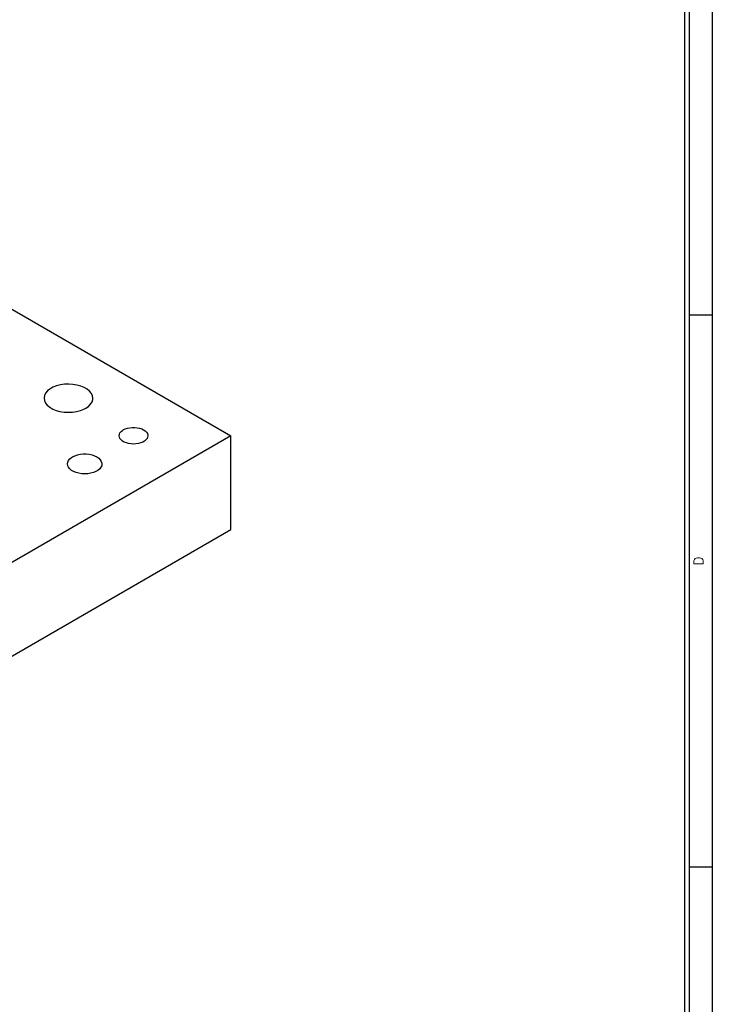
# Model space of a CAD drawing. Header units: inches. Extents: x 3 to 289, y 4 to 291.
# Tile 302 of 634: x 104 to 112, y 143 to 154. Entities that reach past the tile are written whole.
import ezdxf
from ezdxf.enums import TextEntityAlignment as Align

# ---------------------------------------------------------------- set-up
doc = ezdxf.new("R2010")
doc.units = ezdxf.units.IN
doc.header["$LTSCALE"] = 0.5
doc.header["$MEASUREMENT"] = 0
doc.layers.add('DST', color=7, linetype='Continuous')
doc.layers.add('PLOTVIEW1', color=7, linetype='Continuous')
doc.styles.add('VERO5-RomanD', font='romand__.ttf')

msp = doc.modelspace()

# ---------------------------------------------------------------- linework, layer by layer
at = {"layer": 'DST', "color": 132, "linetype": 'Continuous'}
for p, q in [((98.781, 154.079), (106.488, 149.629)), ((104.472, 150.092), (104.46, 150.066)), ((104.492, 150.116), (104.472, 150.092)), ((104.519, 150.137), (104.492, 150.116)), ((104.552, 150.156), (104.519, 150.137)), ((104.59, 150.171), (104.552, 150.156)), ((104.632, 150.182), (104.59, 150.171)), ((104.677, 150.189), (104.632, 150.182)), ((104.723, 150.191), (104.677, 150.189)), ((104.769, 150.188), (104.723, 150.191)), ((104.813, 150.181), (104.769, 150.188)), ((104.855, 150.17), (104.813, 150.181)), ((104.892, 150.154), (104.855, 150.17)), ((104.925, 150.136), (104.892, 150.154)), ((104.951, 150.114), (104.925, 150.136)), ((104.97, 150.09), (104.951, 150.114)), ((104.46, 150.066), (104.455, 150.04)), ((104.455, 150.04), (104.455, 150.037)), ((104.455, 150.037), (104.459, 150.011)), ((104.459, 150.011), (104.471, 149.985)), ((104.471, 149.985), (104.49, 149.961)), ((104.961, 149.972), (104.977, 149.997)), ((104.982, 150.064), (104.97, 150.09)), ((104.977, 149.997), (104.985, 150.023)), ((104.986, 150.037), (104.982, 150.064)), ((104.985, 150.023), (104.986, 150.037)), ((104.49, 149.961), (104.516, 149.939)), ((104.516, 149.939), (104.549, 149.92)), ((104.549, 149.92), (104.586, 149.905)), ((104.586, 149.905), (104.628, 149.894)), ((104.628, 149.894), (104.673, 149.887)), ((104.673, 149.887), (104.718, 149.884)), ((104.718, 149.884), (104.764, 149.886)), ((104.764, 149.886), (104.809, 149.893)), ((104.809, 149.893), (104.851, 149.904)), ((104.851, 149.904), (104.889, 149.919)), ((104.889, 149.919), (104.908, 149.929)), ((104.908, 149.929), (104.938, 149.949)), ((104.938, 149.949), (104.961, 149.972)), ((105.281, 149.66), (105.292, 149.674)), ((105.292, 149.674), (105.308, 149.687)), ((105.308, 149.687), (105.317, 149.693)), ((105.317, 149.693), (105.338, 149.703)), ((105.338, 149.703), (105.362, 149.711)), ((105.362, 149.711), (105.387, 149.716)), ((105.387, 149.716), (105.414, 149.719)), ((105.414, 149.719), (105.441, 149.719)), ((105.441, 149.719), (105.468, 149.716)), ((105.468, 149.716), (105.494, 149.711)), ((105.494, 149.711), (105.517, 149.703)), ((105.517, 149.703), (105.538, 149.693)), ((105.538, 149.693), (105.556, 149.681)), ((105.556, 149.681), (105.569, 149.667)), ((105.569, 149.667), (105.579, 149.652)), ((106.488, 149.629), (99.594, 145.649)), ((105.271, 149.629), (105.274, 149.645)), ((105.274, 149.613), (105.271, 149.629)), ((105.274, 149.645), (105.281, 149.66)), ((105.281, 149.598), (105.274, 149.613)), ((105.292, 149.584), (105.281, 149.598)), ((105.308, 149.571), (105.292, 149.584)), ((105.327, 149.56), (105.308, 149.571)), ((105.35, 149.551), (105.327, 149.56)), ((105.528, 149.56), (105.506, 149.551)), ((105.547, 149.571), (105.528, 149.56)), ((105.563, 149.584), (105.547, 149.571)), ((105.575, 149.598), (105.563, 149.584)), ((105.582, 149.613), (105.575, 149.598)), ((105.579, 149.652), (105.583, 149.637)), ((105.584, 149.629), (105.582, 149.613)), ((105.583, 149.637), (105.584, 149.629)), ((106.488, 148.609), (106.488, 149.629)), ((105.374, 149.544), (105.35, 149.551)), ((105.401, 149.54), (105.374, 149.544)), ((105.428, 149.539), (105.401, 149.54)), ((105.455, 149.54), (105.428, 149.539)), ((105.481, 149.544), (105.455, 149.54)), ((105.506, 149.551), (105.481, 149.544)), ((104.713, 149.342), (104.721, 149.36)), ((104.721, 149.36), (104.735, 149.377)), ((104.735, 149.377), (104.754, 149.393)), ((104.754, 149.393), (104.765, 149.399)), ((104.765, 149.399), (104.79, 149.412)), ((104.79, 149.412), (104.818, 149.421)), ((104.818, 149.421), (104.849, 149.428)), ((104.849, 149.428), (104.881, 149.431)), ((104.881, 149.431), (104.914, 149.431)), ((104.914, 149.431), (104.946, 149.428)), ((104.946, 149.428), (104.977, 149.421)), ((104.977, 149.421), (105.005, 149.412)), ((105.005, 149.412), (105.03, 149.399)), ((105.03, 149.399), (105.051, 149.385)), ((105.051, 149.385), (105.067, 149.369)), ((105.067, 149.369), (105.078, 149.351)), ((105.078, 149.351), (105.084, 149.332)), ((104.71, 149.323), (104.713, 149.342)), ((104.713, 149.304), (104.71, 149.323)), ((104.721, 149.286), (104.713, 149.304)), ((104.735, 149.269), (104.721, 149.286)), ((104.754, 149.253), (104.735, 149.269)), ((104.777, 149.24), (104.754, 149.253)), ((104.804, 149.229), (104.777, 149.24)), ((105.018, 149.24), (104.991, 149.229)), ((105.041, 149.253), (105.018, 149.24)), ((105.06, 149.269), (105.041, 149.253)), ((105.074, 149.286), (105.06, 149.269)), ((105.082, 149.304), (105.074, 149.286)), ((105.085, 149.323), (105.082, 149.304)), ((105.084, 149.332), (105.085, 149.323)), ((104.833, 149.221), (104.804, 149.229)), ((104.865, 149.216), (104.833, 149.221)), ((104.897, 149.215), (104.865, 149.216)), ((104.93, 149.216), (104.897, 149.215)), ((104.961, 149.221), (104.93, 149.216)), ((104.991, 149.229), (104.961, 149.221)), ((99.594, 144.628), (106.488, 148.609))]:
    msp.add_line(p, q, dxfattribs=at)
at = {"layer": 'PLOTVIEW1', "color": 97, "linetype": 'Continuous'}
for p, q in [((111.425, 133.94), (111.425, 167.94)), ((111.475, 133.94), (111.475, 167.94)), ((111.725, 133.94), (111.725, 167.94)), ((111.725, 150.94), (111.475, 150.94)), ((111.725, 144.94), (111.475, 144.94))]:
    msp.add_line(p, q, dxfattribs=at)

# ---------------------------------------------------------------- texts
at = {"layer": 'PLOTVIEW1', "color": 56, "linetype": 'Continuous', "style": 'VERO5-RomanD', "width": 0.998855}
msp.add_text('D', height=0.1, rotation=90, dxfattribs=at).set_placement((111.625, 148.218), (111.625, 148.317), align=Align.FIT)

doc.saveas('drawing.dxf')
